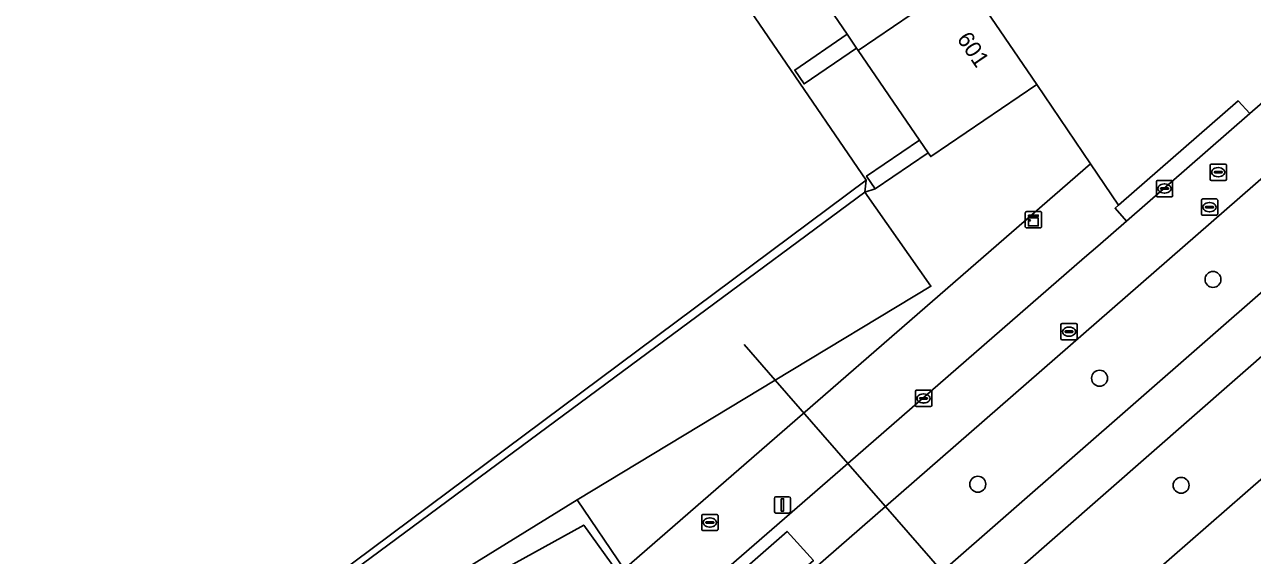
# Model space of a CAD drawing. Extents: x 155275 to 156265, y 382654 to 383635.
# Drawn here: x 155895.3 to 155970.7, y 383246.9 to 383279.5 of the extents above; entities that cross this region are included whole.
import ezdxf

# ---------------------------------------------------------------- set-up
doc = ezdxf.new("R2010")
doc.units = 0
for name, color, linetype in [('IMGEO_Berm_groen', 7, 'Continuous'), ('IMGEO_Boom', 7, 'Continuous'), ('IMGEO_Brandkraan', 7, 'Continuous'), ('IMGEO_Duiker', 7, 'Continuous'), ('IMGEO_Fietspad_gesloten', 7, 'Continuous'), ('IMGEO_Groenvoorziening', 7, 'Continuous'), ('IMGEO_Kademuur', 7, 'Continuous'), ('IMGEO_Kast', 7, 'Continuous'), ('IMGEO_Kolk', 7, 'Continuous'), ('IMGEO_Lichtmast', 7, 'Continuous'), ('IMGEO_Meer_plas_ven_vijver', 7, 'Continuous'), ('IMGEO_Pand', 7, 'Continuous'), ('IMGEO_Pand_nummerreeks', 7, 'Continuous'), ('IMGEO_Rijbaan_lokaal_gesloten', 7, 'Continuous'), ('IMGEO_Rijbaan_lokaal_open', 7, 'Continuous'), ('IMGEO_Rioolput', 7, 'Continuous'), ('IMGEO_Voetpad_gesloten', 7, 'Continuous'), ('IMGEO_Voetpad_open', 7, 'Continuous')]:
    doc.layers.add(name, color=color, linetype=linetype)

msp = doc.modelspace()

# ---------------------------------------------------------------- linework, layer by layer
at = {"layer": 'IMGEO_Berm_groen'}
for points in [[(156057.515, 383339.177), (156056.914, 383339.98), (156056.503, 383340.188), (156055.107, 383340.105), (156053.12, 383339.783), (156051.186, 383339.241), (156050.472, 383338.881), (156047.828, 383337.031), (156044.212, 383333.905), (156005.535, 383300.011), (155948.156, 383249.945), (155937.002, 383240.244)], [(156059.369, 383336.222), (156053.682, 383331.24), (155982.947, 383269.426), (155953.598, 383243.702), (155937.788, 383229.844)], [(155935.716, 383232.066), (155951.621, 383245.97), (156051.579, 383333.37)], [(155946.609, 383230.157), (156053.445, 383323.434)]]:
    msp.add_lwpolyline(points, dxfattribs=at)
at = {"layer": 'IMGEO_Boom'}
for centre in [(155968.246, 383263.88), (155961.289, 383257.817), (155953.817, 383251.315), (155966.291, 383251.249)]:
    msp.add_circle(centre, 0.489, dxfattribs=at)
at = {"layer": 'IMGEO_Brandkraan'}
for p, q in [((155936.877, 383248.541), (155936.877, 383249.393)), ((155936.952, 383249.467), (155937.804, 383249.467)), ((155937.878, 383249.393), (155937.878, 383248.541)), ((155937.136, 383248.961), (155937.136, 383248.973)), ((155937.574, 383248.924), (155937.176, 383248.924)), ((155937.179, 383249.01), (155937.577, 383249.01)), ((155937.388, 383248.687), (155937.363, 383248.687)), ((155937.365, 383249.247), (155937.39, 383249.247)), ((155937.62, 383248.973), (155937.62, 383248.961)), ((155937.804, 383248.467), (155936.952, 383248.467))]:
    msp.add_line(p, q, dxfattribs=at)
for points in [[(155936.877, 383248.541), (155936.877, 383249.393)], [(155936.952, 383249.467), (155937.804, 383249.467)], [(155937.878, 383249.393), (155937.878, 383248.541)], [(155937.804, 383248.467), (155936.952, 383248.467)]]:
    msp.add_lwpolyline(points, dxfattribs=at)
for centre, radius, start, end in [((155936.954, 383249.391), 0.0765, 91.55205, 178.44795), ((155936.954, 383249.391), 0.0765, 91.55205, 178.44795), ((155937.802, 383249.391), 0.0765, 1.55205, 88.44795), ((155937.802, 383249.391), 0.0765, 1.55205, 88.44795), ((155937.176, 383248.97), 0.0403, 85.87752, 175.75265), ((155937.173, 383248.96), 0.0366, 178.93798, 274.71019), ((155937.577, 383248.967), 0.043, 264.86636, 352.45326), ((155937.581, 383248.972), 0.0386, 1.73085, 96.63898), ((155936.954, 383248.543), 0.0765, 181.55205, 268.44795), ((155936.954, 383248.543), 0.0765, 181.55205, 268.44795), ((155937.802, 383248.543), 0.0765, 271.55205, 358.44795), ((155937.802, 383248.543), 0.0765, 271.55205, 358.44795)]:
    msp.add_arc(centre, radius, start, end, dxfattribs=at)
for centre, major_axis, ratio, start_param, end_param in [((155937.364, 383248.967), (-0.387, 0.002), 0.722429, 4.712389, 7.853982), ((155937.389, 383248.967), (-0.39, 0.002), 0.717154, 1.570796, 4.712389)]:
    msp.add_ellipse(centre, major_axis=major_axis, ratio=ratio, start_param=start_param, end_param=end_param, dxfattribs=at)
at = {"layer": 'IMGEO_Duiker'}
msp.add_lwpolyline([(155966.319, 383229.111), (155964.17, 383231.575), (155953.598, 383243.702), (155951.621, 383245.97), (155948.156, 383249.945), (155945.85, 383252.589), (155941.394, 383257.701), (155939.482, 383259.894)], dxfattribs=at)
at = {"layer": 'IMGEO_Fietspad_gesloten'}
msp.add_lwpolyline([(156057.458, 383338.499), (156051.579, 383333.37), (155951.621, 383245.97), (155935.716, 383232.066), (155937.788, 383229.844), (155953.598, 383243.702), (155982.947, 383269.426)], dxfattribs=at)
at = {"layer": 'IMGEO_Groenvoorziening'}
msp.add_lwpolyline([(155926.265, 383300.251), (155946.959, 383269.972), (155946.889, 383269.233), (155947.529, 383269.431), (155946.989, 383270.222), (155950.235, 383272.433), (155946.481, 383277.933), (155946.381, 383278.079), (155943.16, 383275.881), (155942.582, 383276.728), (155945.803, 383278.926), (155942.037, 383284.444)], dxfattribs=at)
for points in [[(155960.729, 383270.972), (155957.429, 383275.849), (155950.925, 383271.422), (155950.776, 383271.64), (155947.529, 383269.431), (155946.889, 383269.233), (155950.939, 383263.464), (155941.394, 383257.701), (155929.231, 383250.358), (155932.115, 383246.096)], [(155941.394, 383257.701), (155950.939, 383263.464), (155946.889, 383269.233), (155914.558, 383245.312), (155905.352, 383238.525), (155906.446, 383236.892), (155920.567, 383244.993), (155929.231, 383250.358)]]:
    msp.add_lwpolyline(points, close=True, dxfattribs=at)
at = {"layer": 'IMGEO_Kademuur'}
for points in [[(155946.889, 383269.233), (155946.959, 383269.972), (155914.32, 383245.633), (155904.807, 383238.62), (155906.098, 383236.692), (155906.446, 383236.892), (155905.352, 383238.525), (155914.558, 383245.312)], [(155921.167, 383244.115), (155929.636, 383248.81), (155931.785, 383245.809), (155931.858, 383245.708), (155932.235, 383245.919), (155932.115, 383246.096), (155929.231, 383250.358), (155920.567, 383244.993), (155906.446, 383236.892), (155906.098, 383236.692), (155901.487, 383233.996), (155897.942, 383231.98), (155895.333, 383230.496), (155895.56, 383230.164), (155898.176, 383231.639), (155901.713, 383233.633)]]:
    msp.add_lwpolyline(points, close=True, dxfattribs=at)
at = {"layer": 'IMGEO_Kast'}
for p, q in [((155956.732, 383267.118), (155956.732, 383267.959)), ((155956.732, 383267.959), (155956.732, 383267.118)), ((155956.807, 383268.043), (155957.648, 383268.043)), ((155957.648, 383268.043), (155956.807, 383268.043)), ((155957.732, 383267.968), (155957.732, 383267.127)), ((155957.732, 383267.127), (155957.732, 383267.968)), ((155957.657, 383267.043), (155956.816, 383267.043)), ((155956.816, 383267.043), (155957.657, 383267.043))]:
    msp.add_line(p, q, dxfattribs=at)
for points in [[(155956.927, 383267.833), (155957.527, 383267.833), (155957.527, 383267.748), (155956.927, 383267.748), (155956.927, 383267.833)], [(155956.927, 383267.658), (155957.527, 383267.658), (155957.527, 383267.169), (155956.927, 383267.169), (155956.927, 383267.658)]]:
    msp.add_lwpolyline(points, dxfattribs=at)
msp.add_circle((155957.011, 383267.507), 0.0377, dxfattribs=at)
for centre, start, end in [((155956.81, 383267.965), 92.4484, 184.28452), ((155956.81, 383267.965), 92.4484, 184.28452), ((155957.654, 383267.965), 2.4484, 94.28452), ((155957.654, 383267.965), 2.4484, 94.28452), ((155956.81, 383267.121), 182.4484, 274.28452), ((155956.81, 383267.121), 182.4484, 274.28452), ((155957.654, 383267.121), 272.4484, 4.28452), ((155957.654, 383267.121), 272.4484, 4.28452)]:
    msp.add_arc(centre, 0.0779, start, end, dxfattribs=at)
at = {"layer": 'IMGEO_Kolk'}
for p, q in [((155964.771, 383269.031), (155964.771, 383269.883)), ((155964.846, 383269.957), (155965.698, 383269.957)), ((155965.259, 383269.737), (155965.284, 383269.737)), ((155965.772, 383269.883), (155965.772, 383269.031)), ((155965.03, 383269.451), (155965.03, 383269.463)), ((155965.468, 383269.414), (155965.07, 383269.414)), ((155965.073, 383269.5), (155965.471, 383269.5)), ((155965.282, 383269.177), (155965.257, 383269.177)), ((155965.514, 383269.463), (155965.514, 383269.451)), ((155965.698, 383268.957), (155964.846, 383268.957)), ((155949.989, 383256.153), (155949.989, 383257.005)), ((155950.064, 383257.079), (155950.916, 383257.079)), ((155950.99, 383257.005), (155950.99, 383256.153)), ((155950.248, 383256.573), (155950.248, 383256.585)), ((155950.686, 383256.536), (155950.288, 383256.536)), ((155950.291, 383256.622), (155950.689, 383256.622)), ((155950.5, 383256.299), (155950.475, 383256.299)), ((155950.477, 383256.859), (155950.502, 383256.859)), ((155950.732, 383256.585), (155950.732, 383256.573)), ((155950.916, 383256.079), (155950.064, 383256.079))]:
    msp.add_line(p, q, dxfattribs=at)
for points in [[(155964.771, 383269.031), (155964.771, 383269.883)], [(155964.846, 383269.957), (155965.698, 383269.957)], [(155965.772, 383269.883), (155965.772, 383269.031)], [(155965.698, 383268.957), (155964.846, 383268.957)], [(155949.989, 383256.153), (155949.989, 383257.005)], [(155950.064, 383257.079), (155950.916, 383257.079)], [(155950.99, 383257.005), (155950.99, 383256.153)], [(155950.916, 383256.079), (155950.064, 383256.079)]]:
    msp.add_lwpolyline(points, dxfattribs=at)
for centre, radius, start, end in [((155964.848, 383269.881), 0.0765, 91.55205, 178.44795), ((155964.848, 383269.881), 0.0765, 91.55205, 178.44795), ((155965.696, 383269.881), 0.0765, 1.55205, 88.44795), ((155965.696, 383269.881), 0.0765, 1.55205, 88.44795), ((155964.848, 383269.033), 0.0765, 181.55205, 268.44795), ((155964.848, 383269.033), 0.0765, 181.55205, 268.44795), ((155965.07, 383269.46), 0.0403, 85.87752, 175.75265), ((155965.067, 383269.45), 0.0366, 178.93798, 274.71019), ((155965.471, 383269.457), 0.043, 264.86636, 352.45326), ((155965.475, 383269.462), 0.0386, 1.73085, 96.63898), ((155965.696, 383269.033), 0.0765, 271.55205, 358.44795), ((155965.696, 383269.033), 0.0765, 271.55205, 358.44795), ((155950.066, 383257.003), 0.0765, 91.55205, 178.44795), ((155950.066, 383257.003), 0.0765, 91.55205, 178.44795), ((155950.914, 383257.003), 0.0765, 1.55205, 88.44795), ((155950.914, 383257.003), 0.0765, 1.55205, 88.44795), ((155950.288, 383256.582), 0.0403, 85.87752, 175.75265), ((155950.285, 383256.572), 0.0366, 178.93798, 274.71019), ((155950.689, 383256.579), 0.043, 264.86636, 352.45326), ((155950.693, 383256.584), 0.0386, 1.73085, 96.63898), ((155950.066, 383256.155), 0.0765, 181.55205, 268.44795), ((155950.066, 383256.155), 0.0765, 181.55205, 268.44795), ((155950.914, 383256.155), 0.0765, 271.55205, 358.44795), ((155950.914, 383256.155), 0.0765, 271.55205, 358.44795)]:
    msp.add_arc(centre, radius, start, end, dxfattribs=at)
for centre, major_axis, ratio, start_param, end_param in [((155965.258, 383269.457), (-0.387, 0.002), 0.722429, 4.712389, 7.853982), ((155965.283, 383269.457), (-0.39, 0.002), 0.717154, 1.570796, 4.712389), ((155950.476, 383256.579), (-0.387, 0.002), 0.722429, 4.712389, 7.853982), ((155950.501, 383256.579), (-0.39, 0.002), 0.717154, 1.570796, 4.712389)]:
    msp.add_ellipse(centre, major_axis=major_axis, ratio=ratio, start_param=start_param, end_param=end_param, dxfattribs=at)
at = {"layer": 'IMGEO_Lichtmast'}
for p, q in [((155941.334, 383249.645), (155941.334, 383250.445)), ((155941.334, 383250.445), (155941.334, 383249.645)), ((155941.434, 383250.545), (155942.224, 383250.545)), ((155942.224, 383250.545), (155941.434, 383250.545)), ((155942.324, 383250.445), (155942.324, 383249.645)), ((155942.324, 383249.645), (155942.324, 383250.445)), ((155942.224, 383249.545), (155941.434, 383249.545)), ((155941.434, 383249.545), (155942.224, 383249.545))]:
    msp.add_line(p, q, dxfattribs=at)
msp.add_lwpolyline([(155941.754, 383250.42), (155941.904, 383250.42), (155941.904, 383249.67), (155941.754, 383249.67), (155941.754, 383250.42)], dxfattribs=at)
for centre, start, end in [((155941.434, 383250.445), 90, 180), ((155941.434, 383250.445), 90, 180), ((155942.224, 383250.445), 0, 90), ((155942.224, 383250.445), 360, 90), ((155941.434, 383249.645), 180, 270), ((155941.434, 383249.645), 180, 270), ((155942.224, 383249.645), 270, 0), ((155942.224, 383249.645), 270, 0)]:
    msp.add_arc(centre, 0.1, start, end, dxfattribs=at)
at = {"layer": 'IMGEO_Meer_plas_ven_vijver'}
msp.add_lwpolyline([(155914.32, 383245.633), (155946.959, 383269.972), (155926.265, 383300.251), (155920.925, 383307.781), (155924.261, 383310.487), (155921.4, 383310.453), (155919.261, 383310.809), (155917.89, 383311.551), (155917.511, 383312.023), (155917.114, 383313.473), (155918.115, 383315.963), (155919.835, 383318.998), (155898.536, 383350.552)], dxfattribs=at)
at = {"layer": 'IMGEO_Pand'}
for points in [[(155949.955, 383286.781), (155948.526, 383288.872), (155942.037, 383284.444), (155945.803, 383278.926), (155946.381, 383278.079), (155946.481, 383277.933), (155952.974, 383282.365), (155952.675, 383282.802)], [(155954.35, 383280.352), (155952.974, 383282.365), (155946.481, 383277.933), (155950.235, 383272.433), (155950.776, 383271.64), (155950.925, 383271.422), (155957.429, 383275.849)], [(155946.381, 383278.079), (155945.803, 383278.926), (155942.582, 383276.728), (155943.16, 383275.881)], [(155950.776, 383271.64), (155950.235, 383272.433), (155946.989, 383270.222), (155947.529, 383269.431)]]:
    msp.add_lwpolyline(points, close=True, dxfattribs=at)
at = {"layer": 'IMGEO_Rijbaan_lokaal_gesloten'}
for points in [[(156044.212, 383333.905), (156047.828, 383337.031), (156045.433, 383339.61), (156037.02, 383332.253), (156034.148, 383329.741), (156031.424, 383327.359), (156030.742, 383328.123), (156023.168, 383321.513), (156023.865, 383320.715), (156015.69, 383313.548), (156015.009, 383314.336), (156007.467, 383307.738), (156008.12, 383306.942), (156002.698, 383302.212), (156002.101, 383301.691), (155975.918, 383278.787), (155970.509, 383274.055), (155962.933, 383267.457), (155961.175, 383265.928), (155960.371, 383265.229), (155945.85, 383252.589), (155936.216, 383244.222), (155920.936, 383230.952)], [(155937.002, 383240.244), (155948.156, 383249.945), (156005.535, 383300.011), (156044.212, 383333.905)], [(156027.362, 383295.937), (156035.618, 383303.154), (156043.17, 383309.756), (156044.682, 383311.079), (156055.778, 383320.815), (156059.687, 383324.238), (156057.298, 383326.814), (156053.445, 383323.434), (155946.609, 383230.157)]]:
    msp.add_lwpolyline(points, dxfattribs=at)
msp.add_lwpolyline([(155943.732, 383246.627), (155939.96, 383243.331), (155938.361, 383245.115), (155942.12, 383248.419)], close=True, dxfattribs=at)
at = {"layer": 'IMGEO_Rijbaan_lokaal_open'}
msp.add_lwpolyline([(155954.35, 383280.352), (155957.429, 383275.849), (155960.729, 383270.972), (155962.447, 383268.433), (155969.799, 383274.837), (155970.509, 383274.055), (155975.918, 383278.787)], dxfattribs=at)
msp.add_lwpolyline([(155939.96, 383243.331), (155943.732, 383246.627), (155942.12, 383248.419), (155938.361, 383245.115)], close=True, dxfattribs=at)
at = {"layer": 'IMGEO_Rioolput'}
for p, q in [((155968.07, 383270.033), (155968.07, 383270.885)), ((155968.145, 383270.959), (155968.997, 383270.959)), ((155968.372, 383270.502), (155968.77, 383270.502)), ((155968.558, 383270.739), (155968.583, 383270.739)), ((155969.071, 383270.885), (155969.071, 383270.033)), ((155968.997, 383269.959), (155968.145, 383269.959)), ((155968.329, 383270.453), (155968.329, 383270.465)), ((155968.767, 383270.416), (155968.369, 383270.416)), ((155968.581, 383270.179), (155968.556, 383270.179)), ((155968.813, 383270.465), (155968.813, 383270.453)), ((155967.532, 383267.89), (155967.532, 383268.742)), ((155967.607, 383268.816), (155968.459, 383268.816)), ((155967.791, 383268.31), (155967.791, 383268.322)), ((155968.229, 383268.273), (155967.831, 383268.273)), ((155967.834, 383268.359), (155968.232, 383268.359)), ((155968.02, 383268.596), (155968.045, 383268.596)), ((155968.275, 383268.322), (155968.275, 383268.31)), ((155968.533, 383268.742), (155968.533, 383267.89)), ((155968.459, 383267.816), (155967.607, 383267.816)), ((155968.043, 383268.036), (155968.018, 383268.036)), ((155958.912, 383260.25), (155958.912, 383261.102)), ((155958.987, 383261.176), (155959.839, 383261.176)), ((155959.214, 383260.719), (155959.612, 383260.719)), ((155959.4, 383260.956), (155959.425, 383260.956)), ((155959.913, 383261.102), (155959.913, 383260.25)), ((155959.839, 383260.176), (155958.987, 383260.176)), ((155959.171, 383260.67), (155959.171, 383260.682)), ((155959.609, 383260.633), (155959.211, 383260.633)), ((155959.423, 383260.396), (155959.398, 383260.396)), ((155959.655, 383260.682), (155959.655, 383260.67))]:
    msp.add_line(p, q, dxfattribs=at)
for points in [[(155968.07, 383270.033), (155968.07, 383270.885)], [(155968.145, 383270.959), (155968.997, 383270.959)], [(155969.071, 383270.885), (155969.071, 383270.033)], [(155968.997, 383269.959), (155968.145, 383269.959)], [(155967.532, 383267.89), (155967.532, 383268.742)], [(155967.607, 383268.816), (155968.459, 383268.816)], [(155968.533, 383268.742), (155968.533, 383267.89)], [(155968.459, 383267.816), (155967.607, 383267.816)], [(155958.912, 383260.25), (155958.912, 383261.102)], [(155958.987, 383261.176), (155959.839, 383261.176)], [(155959.913, 383261.102), (155959.913, 383260.25)], [(155959.839, 383260.176), (155958.987, 383260.176)]]:
    msp.add_lwpolyline(points, dxfattribs=at)
for centre, radius, start, end in [((155968.147, 383270.883), 0.0765, 91.55205, 178.44795), ((155968.147, 383270.883), 0.0765, 91.55205, 178.44795), ((155968.369, 383270.462), 0.0403, 85.87752, 175.75265), ((155968.774, 383270.464), 0.0386, 1.73085, 96.63898), ((155968.995, 383270.883), 0.0765, 1.55205, 88.44795), ((155968.995, 383270.883), 0.0765, 1.55205, 88.44795), ((155968.147, 383270.035), 0.0765, 181.55205, 268.44795), ((155968.147, 383270.035), 0.0765, 181.55205, 268.44795), ((155968.366, 383270.452), 0.0366, 178.93798, 274.71019), ((155968.77, 383270.459), 0.043, 264.86636, 352.45326), ((155968.995, 383270.035), 0.0765, 271.55205, 358.44795), ((155968.995, 383270.035), 0.0765, 271.55205, 358.44795), ((155967.609, 383268.74), 0.0765, 91.55205, 178.44795), ((155967.609, 383268.74), 0.0765, 91.55205, 178.44795), ((155967.831, 383268.319), 0.0403, 85.87752, 175.75265), ((155967.828, 383268.309), 0.0366, 178.93798, 274.71019), ((155968.232, 383268.316), 0.043, 264.86636, 352.45326), ((155968.236, 383268.321), 0.0386, 1.73085, 96.63898), ((155968.457, 383268.74), 0.0765, 1.55205, 88.44795), ((155968.457, 383268.74), 0.0765, 1.55205, 88.44795), ((155967.609, 383267.892), 0.0765, 181.55205, 268.44795), ((155967.609, 383267.892), 0.0765, 181.55205, 268.44795), ((155968.457, 383267.892), 0.0765, 271.55205, 358.44795), ((155968.457, 383267.892), 0.0765, 271.55205, 358.44795), ((155958.989, 383261.1), 0.0765, 91.55205, 178.44795), ((155958.989, 383261.1), 0.0765, 91.55205, 178.44795), ((155959.211, 383260.679), 0.0403, 85.87752, 175.75265), ((155959.616, 383260.681), 0.0386, 1.73085, 96.63898), ((155959.837, 383261.1), 0.0765, 1.55205, 88.44795), ((155959.837, 383261.1), 0.0765, 1.55205, 88.44795), ((155958.989, 383260.252), 0.0765, 181.55205, 268.44795), ((155958.989, 383260.252), 0.0765, 181.55205, 268.44795), ((155959.208, 383260.669), 0.0366, 178.93798, 274.71019), ((155959.612, 383260.676), 0.043, 264.86636, 352.45326), ((155959.837, 383260.252), 0.0765, 271.55205, 358.44795), ((155959.837, 383260.252), 0.0765, 271.55205, 358.44795)]:
    msp.add_arc(centre, radius, start, end, dxfattribs=at)
for centre, major_axis, ratio, start_param, end_param in [((155968.557, 383270.459), (-0.387, 0.002), 0.722429, 4.712389, 7.853982), ((155968.582, 383270.459), (-0.39, 0.002), 0.717154, 1.570796, 4.712389), ((155968.019, 383268.316), (-0.387, 0.002), 0.722429, 4.712389, 7.853982), ((155968.044, 383268.316), (-0.39, 0.002), 0.717154, 1.570796, 4.712389), ((155959.399, 383260.676), (-0.387, 0.002), 0.722429, 4.712389, 7.853982), ((155959.424, 383260.676), (-0.39, 0.002), 0.717154, 1.570796, 4.712389)]:
    msp.add_ellipse(centre, major_axis=major_axis, ratio=ratio, start_param=start_param, end_param=end_param, dxfattribs=at)
at = {"layer": 'IMGEO_Voetpad_gesloten'}
msp.add_lwpolyline([(155970.509, 383274.055), (155969.799, 383274.837), (155962.447, 383268.433), (155962.236, 383268.25), (155962.933, 383267.457)], close=True, dxfattribs=at)
at = {"layer": 'IMGEO_Voetpad_open'}
msp.add_lwpolyline([(155960.371, 383265.229), (155961.175, 383265.928), (155962.933, 383267.457), (155962.236, 383268.25), (155962.447, 383268.433), (155960.729, 383270.972), (155932.115, 383246.096), (155932.235, 383245.919), (155931.858, 383245.708), (155931.785, 383245.809), (155929.636, 383248.81), (155921.167, 383244.115), (155901.713, 383233.633), (155898.176, 383231.639), (155898.315, 383231.435), (155902.387, 383233.628), (155902.637, 383233.25), (155921.489, 383244.068), (155928.152, 383246.307), (155933.333, 383244.967), (155936.216, 383244.222), (155945.85, 383252.589)], close=True, dxfattribs=at)

# ---------------------------------------------------------------- texts
at = {"layer": 'IMGEO_Pand_nummerreeks'}
msp.add_text('601', height=1, rotation=304.15953, dxfattribs=at).set_placement((155952.498, 383278.641))

doc.saveas('drawing.dxf')
